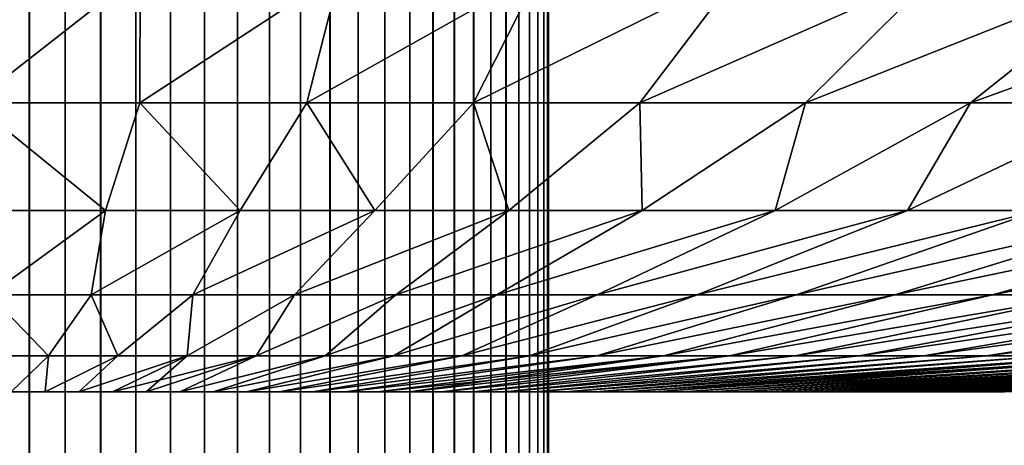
# Model space of a CAD drawing. Header units: millimetres. Extents: x -250 to 250, y -45 to 4150.
# Tile 532 of 656: x 0.04 to 5.17, y 3899.81 to 3902.02. Entities that reach past the tile are written whole.
import ezdxf

# ---------------------------------------------------------------- set-up
doc = ezdxf.new("R2010")
doc.units = ezdxf.units.MM
doc.header["$LTSCALE"] = 81.481481
for name, color, linetype in [('1', 7, 'CONTINUOUS'), ('19', 7, 'CONTINUOUS'), ('2', 7, 'CONTINUOUS'), ('20', 7, 'CONTINUOUS')]:
    doc.layers.add(name, color=color, linetype=linetype)

msp = doc.modelspace()

# ---------------------------------------------------------------- linework, layer by layer
at = {"layer": '1', "color": 7, "linetype": 'CONTINUOUS'}
for points in [[(-0.0936, 3910, -2.7984), (0.0936, 3910, -2.7984), (-0.0936, 0, -2.7984), (-0.0936, 3910, -2.7984)], [(-0.0936, 0, -2.7984), (0.0936, 3910, -2.7984), (0.0936, 0, -2.7984), (-0.0936, 0, -2.7984)], [(0.0936, 3910, -2.7984), (0.2803, 3910, -2.7859), (0.0936, 0, -2.7984), (0.0936, 3910, -2.7984)], [(0.0936, 0, -2.7984), (0.2803, 3910, -2.7859), (0.2803, 0, -2.7859), (0.0936, 0, -2.7984)], [(0.2803, 3910, -2.7859), (0.4657, 3910, -2.761), (0.2803, 0, -2.7859), (0.2803, 3910, -2.7859)], [(0.2803, 0, -2.7859), (0.4657, 3910, -2.761), (0.4657, 0, -2.761), (0.2803, 0, -2.7859)], [(0.4657, 3910, -2.761), (0.6491, 3910, -2.7237), (0.4657, 0, -2.761), (0.4657, 3910, -2.761)], [(0.4657, 0, -2.761), (0.6491, 3910, -2.7237), (0.6491, 0, -2.7237), (0.4657, 0, -2.761)], [(0.6491, 3910, -2.7237), (0.8296, 3910, -2.6743), (0.6491, 0, -2.7237), (0.6491, 3910, -2.7237)], [(0.6491, 0, -2.7237), (0.8296, 3910, -2.6743), (0.8296, 0, -2.6743), (0.6491, 0, -2.7237)], [(0.8296, 3910, -2.6743), (1.0063, 3910, -2.6129), (0.8296, 0, -2.6743), (0.8296, 3910, -2.6743)], [(0.8296, 0, -2.6743), (1.0063, 3910, -2.6129), (1.0063, 0, -2.6129), (0.8296, 0, -2.6743)], [(1.0063, 3910, -2.6129), (1.1786, 3910, -2.5399), (1.0063, 0, -2.6129), (1.0063, 3910, -2.6129)], [(1.0063, 0, -2.6129), (1.1786, 3910, -2.5399), (1.1786, 0, -2.5399), (1.0063, 0, -2.6129)], [(1.1786, 3910, -2.5399), (1.3456, 3910, -2.4555), (1.1786, 0, -2.5399), (1.1786, 3910, -2.5399)], [(1.1786, 0, -2.5399), (1.3456, 3910, -2.4555), (1.3456, 0, -2.4555), (1.1786, 0, -2.5399)], [(1.3456, 3910, -2.4555), (1.5066, 3910, -2.3601), (1.3456, 0, -2.4555), (1.3456, 3910, -2.4555)], [(1.3456, 0, -2.4555), (1.5066, 3910, -2.3601), (1.5066, 0, -2.3601), (1.3456, 0, -2.4555)], [(1.5066, 3910, -2.3601), (1.6609, 3910, -2.2542), (1.5066, 0, -2.3601), (1.5066, 3910, -2.3601)], [(1.5066, 0, -2.3601), (1.6609, 3910, -2.2542), (1.6609, 0, -2.2542), (1.5066, 0, -2.3601)], [(1.6609, 3910, -2.2542), (1.8078, 3910, -2.1382), (1.6609, 0, -2.2542), (1.6609, 3910, -2.2542)], [(1.6609, 0, -2.2542), (1.8078, 3910, -2.1382), (1.8078, 0, -2.1382), (1.6609, 0, -2.2542)], [(1.8078, 3910, -2.1382), (1.9465, 3910, -2.0127), (1.8078, 0, -2.1382), (1.8078, 3910, -2.1382)], [(1.8078, 0, -2.1382), (1.9465, 3910, -2.0127), (1.9465, 0, -2.0127), (1.8078, 0, -2.1382)], [(1.9465, 3910, -2.0127), (2.0766, 3910, -1.8782), (1.9465, 0, -2.0127), (1.9465, 3910, -2.0127)], [(1.9465, 0, -2.0127), (2.0766, 3910, -1.8782), (2.0766, 0, -1.8782), (1.9465, 0, -2.0127)], [(2.0766, 3910, -1.8782), (2.1974, 3910, -1.7353), (2.0766, 0, -1.8782), (2.0766, 3910, -1.8782)], [(2.0766, 0, -1.8782), (2.1974, 3910, -1.7353), (2.1974, 0, -1.7353), (2.0766, 0, -1.8782)], [(2.1974, 3910, -1.7353), (2.3084, 3910, -1.5847), (2.1974, 0, -1.7353), (2.1974, 3910, -1.7353)], [(2.1974, 0, -1.7353), (2.3084, 3910, -1.5847), (2.3084, 0, -1.5847), (2.1974, 0, -1.7353)], [(2.3084, 3910, -1.5847), (2.4091, 3910, -1.4269), (2.3084, 0, -1.5847), (2.3084, 3910, -1.5847)], [(2.3084, 0, -1.5847), (2.4091, 3910, -1.4269), (2.4091, 0, -1.4269), (2.3084, 0, -1.5847)], [(2.4091, 3910, -1.4269), (2.4991, 3910, -1.2628), (2.4091, 0, -1.4269), (2.4091, 3910, -1.4269)], [(2.4091, 0, -1.4269), (2.4991, 3910, -1.2628), (2.4991, 0, -1.2628), (2.4091, 0, -1.4269)], [(2.4991, 3910, -1.2628), (2.5778, 3910, -1.0931), (2.4991, 0, -1.2628), (2.4991, 3910, -1.2628)], [(2.4991, 0, -1.2628), (2.5778, 3910, -1.0931), (2.5778, 0, -1.0931), (2.4991, 0, -1.2628)], [(2.5778, 3910, -1.0931), (2.6451, 3910, -0.9185), (2.5778, 0, -1.0931), (2.5778, 3910, -1.0931)], [(2.5778, 0, -1.0931), (2.6451, 3910, -0.9185), (2.6451, 0, -0.9185), (2.5778, 0, -1.0931)], [(2.6451, 3910, -0.9185), (2.7005, 3910, -0.7397), (2.6451, 0, -0.9185), (2.6451, 3910, -0.9185)], [(2.6451, 0, -0.9185), (2.7005, 3910, -0.7397), (2.7005, 0, -0.7397), (2.6451, 0, -0.9185)], [(2.7005, 3910, -0.7397), (2.7439, 3910, -0.5577), (2.7005, 0, -0.7397), (2.7005, 3910, -0.7397)], [(2.7005, 0, -0.7397), (2.7439, 3910, -0.5577), (2.7439, 0, -0.5577), (2.7005, 0, -0.7397)], [(2.7439, 3910, -0.5577), (2.775, 3910, -0.3732), (2.7439, 0, -0.5577), (2.7439, 3910, -0.5577)], [(2.7439, 0, -0.5577), (2.775, 3910, -0.3732), (2.775, 0, -0.3732), (2.7439, 0, -0.5577)], [(2.775, 3910, -0.3732), (2.7937, 3910, -0.187), (2.775, 0, -0.3732), (2.775, 3910, -0.3732)], [(2.775, 0, -0.3732), (2.7937, 3910, -0.187), (2.7937, 0, -0.187), (2.775, 0, -0.3732)], [(2.8, 3910), (2.8, 0), (2.7937, 0, -0.187), (2.8, 3910)], [(2.7937, 3910, -0.187), (2.8, 3910), (2.7937, 0, -0.187), (2.7937, 3910, -0.187)]]:
    msp.add_3dface(points, dxfattribs=at)
at = {"layer": '19', "color": 7, "linetype": 'CONTINUOUS'}
for points in [[(-0.3723, 3902.2724, -33.6289), (0.6708, 3902.2724, -33.6243), (-0.2008, 3901.59, -28.15), (-0.3723, 3902.2724, -33.6289)], [(-0.2008, 3901.59, -28.15), (0.6708, 3902.2724, -33.6243), (0.6701, 3901.59, -28.1428), (-0.2008, 3901.59, -28.15)], [(0.6708, 3902.2724, -33.6243), (1.7132, 3902.2724, -33.5873), (0.6701, 3901.59, -28.1428), (0.6708, 3902.2724, -33.6243)], [(0.6701, 3901.59, -28.1428), (1.7132, 3902.2724, -33.5873), (1.5403, 3901.59, -28.1086), (0.6701, 3901.59, -28.1428)], [(1.7132, 3902.2724, -33.5873), (2.754, 3902.2724, -33.518), (1.5403, 3901.59, -28.1086), (1.7132, 3902.2724, -33.5873)], [(1.5403, 3901.59, -28.1086), (2.754, 3902.2724, -33.518), (2.4091, 3901.59, -28.0475), (1.5403, 3901.59, -28.1086)], [(2.754, 3902.2724, -33.518), (3.7921, 3902.2724, -33.4165), (2.4091, 3901.59, -28.0475), (2.754, 3902.2724, -33.518)], [(2.4091, 3901.59, -28.0475), (3.7921, 3902.2724, -33.4165), (3.2756, 3901.59, -27.9595), (2.4091, 3901.59, -28.0475)], [(3.7921, 3902.2724, -33.4165), (4.8266, 3902.2724, -33.2828), (3.2756, 3901.59, -27.9595), (3.7921, 3902.2724, -33.4165)], [(3.2756, 3901.59, -27.9595), (4.8266, 3902.2724, -33.2828), (4.139, 3901.59, -27.8448), (3.2756, 3901.59, -27.9595)], [(4.8266, 3902.2724, -33.2828), (5.8565, 3902.2724, -33.1171), (4.139, 3901.59, -27.8448), (4.8266, 3902.2724, -33.2828)], [(4.139, 3901.59, -27.8448), (5.8565, 3902.2724, -33.1171), (4.9984, 3901.59, -27.7035), (4.139, 3901.59, -27.8448)], [(5.8565, 3902.2724, -33.1171), (6.8807, 3902.2724, -32.9196), (4.9984, 3901.59, -27.7035), (5.8565, 3902.2724, -33.1171)], [(4.9984, 3901.59, -27.7035), (6.8807, 3902.2724, -32.9196), (5.853, 3901.59, -27.5356), (4.9984, 3901.59, -27.7035)], [(-0.2103, 3901.0288, -22.6559), (-0.2008, 3901.59, -28.15), (0.4916, 3901.0288, -22.6515), (-0.2103, 3901.0288, -22.6559)], [(-0.2008, 3901.59, -28.15), (0.6701, 3901.59, -28.1428), (0.4916, 3901.0288, -22.6515), (-0.2008, 3901.59, -28.15)], [(0.4916, 3901.0288, -22.6515), (0.6701, 3901.59, -28.1428), (1.1931, 3901.0288, -22.6254), (0.4916, 3901.0288, -22.6515)], [(0.6701, 3901.59, -28.1428), (1.5403, 3901.59, -28.1086), (1.1931, 3901.0288, -22.6254), (0.6701, 3901.59, -28.1428)], [(1.1931, 3901.0288, -22.6254), (1.5403, 3901.59, -28.1086), (1.8934, 3901.0288, -22.5776), (1.1931, 3901.0288, -22.6254)], [(1.5403, 3901.59, -28.1086), (2.4091, 3901.59, -28.0475), (1.8934, 3901.0288, -22.5776), (1.5403, 3901.59, -28.1086)], [(1.8934, 3901.0288, -22.5776), (2.4091, 3901.59, -28.0475), (2.5918, 3901.0288, -22.5081), (1.8934, 3901.0288, -22.5776)], [(2.4091, 3901.59, -28.0475), (3.2756, 3901.59, -27.9595), (2.5918, 3901.0288, -22.5081), (2.4091, 3901.59, -28.0475)], [(2.5918, 3901.0288, -22.5081), (3.2756, 3901.59, -27.9595), (3.2878, 3901.0288, -22.417), (2.5918, 3901.0288, -22.5081)], [(3.2756, 3901.59, -27.9595), (4.139, 3901.59, -27.8448), (3.2878, 3901.0288, -22.417), (3.2756, 3901.59, -27.9595)], [(3.2878, 3901.0288, -22.417), (4.139, 3901.59, -27.8448), (3.9807, 3901.0288, -22.3044), (3.2878, 3901.0288, -22.417)], [(4.139, 3901.59, -27.8448), (4.9984, 3901.59, -27.7035), (3.9807, 3901.0288, -22.3044), (4.139, 3901.59, -27.8448)], [(3.9807, 3901.0288, -22.3044), (4.9984, 3901.59, -27.7035), (4.6697, 3901.0288, -22.1704), (3.9807, 3901.0288, -22.3044)], [(4.9984, 3901.59, -27.7035), (5.853, 3901.59, -27.5356), (4.6697, 3901.0288, -22.1704), (4.9984, 3901.59, -27.7035)], [(4.6697, 3901.0288, -22.1704), (5.853, 3901.59, -27.5356), (5.3542, 3901.0288, -22.0151), (4.6697, 3901.0288, -22.1704)], [(-0.2103, 3901.0288, -22.6559), (0.4916, 3901.0288, -22.6515), (-0.1142, 3900.5891, -17.1515), (-0.2103, 3901.0288, -22.6559)], [(-0.1142, 3900.5891, -17.1515), (0.4916, 3901.0288, -22.6515), (0.4163, 3900.5891, -17.1468), (-0.1142, 3900.5891, -17.1515)], [(0.4916, 3901.0288, -22.6515), (1.1931, 3901.0288, -22.6254), (0.4163, 3900.5891, -17.1468), (0.4916, 3901.0288, -22.6515)], [(0.4163, 3900.5891, -17.1468), (1.1931, 3901.0288, -22.6254), (0.9464, 3900.5891, -17.1257), (0.4163, 3900.5891, -17.1468)], [(1.1931, 3901.0288, -22.6254), (1.8934, 3901.0288, -22.5776), (0.9464, 3900.5891, -17.1257), (1.1931, 3901.0288, -22.6254)], [(0.9464, 3900.5891, -17.1257), (1.8934, 3901.0288, -22.5776), (1.4756, 3900.5891, -17.0883), (0.9464, 3900.5891, -17.1257)], [(1.8934, 3901.0288, -22.5776), (2.5918, 3901.0288, -22.5081), (1.4756, 3900.5891, -17.0883), (1.8934, 3901.0288, -22.5776)], [(1.4756, 3900.5891, -17.0883), (2.5918, 3901.0288, -22.5081), (2.0033, 3900.5891, -17.0344), (1.4756, 3900.5891, -17.0883)], [(2.5918, 3901.0288, -22.5081), (3.2878, 3901.0288, -22.417), (2.0033, 3900.5891, -17.0344), (2.5918, 3901.0288, -22.5081)], [(2.0033, 3900.5891, -17.0344), (3.2878, 3901.0288, -22.417), (2.5292, 3900.5891, -16.9643), (2.0033, 3900.5891, -17.0344)], [(3.2878, 3901.0288, -22.417), (3.9807, 3901.0288, -22.3044), (2.5292, 3900.5891, -16.9643), (3.2878, 3901.0288, -22.417)], [(2.5292, 3900.5891, -16.9643), (3.9807, 3901.0288, -22.3044), (3.0526, 3900.5891, -16.878), (2.5292, 3900.5891, -16.9643)], [(3.9807, 3901.0288, -22.3044), (4.6697, 3901.0288, -22.1704), (3.0526, 3900.5891, -16.878), (3.9807, 3901.0288, -22.3044)], [(3.0526, 3900.5891, -16.878), (4.6697, 3901.0288, -22.1704), (3.5731, 3900.5891, -16.7755), (3.0526, 3900.5891, -16.878)], [(4.6697, 3901.0288, -22.1704), (5.3542, 3901.0288, -22.0151), (3.5731, 3900.5891, -16.7755), (4.6697, 3901.0288, -22.1704)], [(3.5731, 3900.5891, -16.7755), (5.3542, 3901.0288, -22.0151), (4.0902, 3900.5891, -16.657), (3.5731, 3900.5891, -16.7755)], [(5.3542, 3901.0288, -22.0151), (6.0336, 3901.0288, -21.8387), (4.0902, 3900.5891, -16.657), (5.3542, 3901.0288, -22.0151)], [(4.0902, 3900.5891, -16.657), (6.0336, 3901.0288, -21.8387), (4.6033, 3900.5891, -16.5226), (4.0902, 3900.5891, -16.657)], [(6.0336, 3901.0288, -21.8387), (6.7072, 3901.0288, -21.6413), (4.6033, 3900.5891, -16.5226), (6.0336, 3901.0288, -21.8387)], [(4.6033, 3900.5891, -16.5226), (6.7072, 3901.0288, -21.6413), (5.1121, 3900.5891, -16.3723), (4.6033, 3900.5891, -16.5226)], [(6.7072, 3901.0288, -21.6413), (7.3744, 3901.0288, -21.4231), (5.1121, 3900.5891, -16.3723), (6.7072, 3901.0288, -21.6413)], [(5.1121, 3900.5891, -16.3723), (7.3744, 3901.0288, -21.4231), (5.616, 3900.5891, -16.2064), (5.1121, 3900.5891, -16.3723)], [(-0.1686, 3900.2711, -11.6373), (-0.1142, 3900.5891, -17.1515), (0.1931, 3900.2711, -11.6369), (-0.1686, 3900.2711, -11.6373)], [(-0.1142, 3900.5891, -17.1515), (0.4163, 3900.5891, -17.1468), (0.1931, 3900.2711, -11.6369), (-0.1142, 3900.5891, -17.1515)], [(0.1931, 3900.2711, -11.6369), (0.4163, 3900.5891, -17.1468), (0.5547, 3900.2711, -11.6253), (0.1931, 3900.2711, -11.6369)], [(0.4163, 3900.5891, -17.1468), (0.9464, 3900.5891, -17.1257), (0.5547, 3900.2711, -11.6253), (0.4163, 3900.5891, -17.1468)], [(0.5547, 3900.2711, -11.6253), (0.9464, 3900.5891, -17.1257), (0.9157, 3900.2711, -11.6024), (0.5547, 3900.2711, -11.6253)], [(0.9464, 3900.5891, -17.1257), (1.4756, 3900.5891, -17.0883), (0.9157, 3900.2711, -11.6024), (0.9464, 3900.5891, -17.1257)], [(0.9157, 3900.2711, -11.6024), (1.4756, 3900.5891, -17.0883), (1.2759, 3900.2711, -11.5683), (0.9157, 3900.2711, -11.6024)], [(1.4756, 3900.5891, -17.0883), (2.0033, 3900.5891, -17.0344), (1.2759, 3900.2711, -11.5683), (1.4756, 3900.5891, -17.0883)], [(1.2759, 3900.2711, -11.5683), (2.0033, 3900.5891, -17.0344), (1.6348, 3900.2711, -11.5231), (1.2759, 3900.2711, -11.5683)], [(2.0033, 3900.5891, -17.0344), (2.5292, 3900.5891, -16.9643), (1.6348, 3900.2711, -11.5231), (2.0033, 3900.5891, -17.0344)], [(1.6348, 3900.2711, -11.5231), (2.5292, 3900.5891, -16.9643), (1.9921, 3900.2711, -11.4667), (1.6348, 3900.2711, -11.5231)], [(2.5292, 3900.5891, -16.9643), (3.0526, 3900.5891, -16.878), (1.9921, 3900.2711, -11.4667), (2.5292, 3900.5891, -16.9643)], [(1.9921, 3900.2711, -11.4667), (3.0526, 3900.5891, -16.878), (2.3475, 3900.2711, -11.3993), (1.9921, 3900.2711, -11.4667)], [(3.0526, 3900.5891, -16.878), (3.5731, 3900.5891, -16.7755), (2.3475, 3900.2711, -11.3993), (3.0526, 3900.5891, -16.878)], [(2.3475, 3900.2711, -11.3993), (3.5731, 3900.5891, -16.7755), (2.7007, 3900.2711, -11.3208), (2.3475, 3900.2711, -11.3993)], [(3.5731, 3900.5891, -16.7755), (4.0902, 3900.5891, -16.657), (2.7007, 3900.2711, -11.3208), (3.5731, 3900.5891, -16.7755)], [(2.7007, 3900.2711, -11.3208), (4.0902, 3900.5891, -16.657), (3.0512, 3900.2711, -11.2314), (2.7007, 3900.2711, -11.3208)], [(4.0902, 3900.5891, -16.657), (4.6033, 3900.5891, -16.5226), (3.0512, 3900.2711, -11.2314), (4.0902, 3900.5891, -16.657)], [(3.0512, 3900.2711, -11.2314), (4.6033, 3900.5891, -16.5226), (3.3988, 3900.2711, -11.1311), (3.0512, 3900.2711, -11.2314)], [(4.6033, 3900.5891, -16.5226), (5.1121, 3900.5891, -16.3723), (3.3988, 3900.2711, -11.1311), (4.6033, 3900.5891, -16.5226)], [(3.3988, 3900.2711, -11.1311), (5.1121, 3900.5891, -16.3723), (3.7431, 3900.2711, -11.0201), (3.3988, 3900.2711, -11.1311)], [(5.1121, 3900.5891, -16.3723), (5.616, 3900.5891, -16.2064), (3.7431, 3900.2711, -11.0201), (5.1121, 3900.5891, -16.3723)], [(3.7431, 3900.2711, -11.0201), (5.616, 3900.5891, -16.2064), (4.0838, 3900.2711, -10.8985), (3.7431, 3900.2711, -11.0201)], [(5.616, 3900.5891, -16.2064), (6.1145, 3900.5891, -16.0249), (4.0838, 3900.2711, -10.8985), (5.616, 3900.5891, -16.2064)], [(4.0838, 3900.2711, -10.8985), (6.1145, 3900.5891, -16.0249), (4.4205, 3900.2711, -10.7663), (4.0838, 3900.2711, -10.8985)], [(6.1145, 3900.5891, -16.0249), (6.6071, 3900.5891, -15.8282), (4.4205, 3900.2711, -10.7663), (6.1145, 3900.5891, -16.0249)], [(4.4205, 3900.2711, -10.7663), (6.6071, 3900.5891, -15.8282), (4.753, 3900.2711, -10.6237), (4.4205, 3900.2711, -10.7663)], [(6.6071, 3900.5891, -15.8282), (7.0935, 3900.5891, -15.6163), (4.753, 3900.2711, -10.6237), (6.6071, 3900.5891, -15.8282)], [(4.753, 3900.2711, -10.6237), (7.0935, 3900.5891, -15.6163), (5.0809, 3900.2711, -10.4709), (4.753, 3900.2711, -10.6237)], [(7.0935, 3900.5891, -15.6163), (7.573, 3900.5891, -15.3894), (5.0809, 3900.2711, -10.4709), (7.0935, 3900.5891, -15.6163)], [(5.0809, 3900.2711, -10.4709), (7.573, 3900.5891, -15.3894), (5.4039, 3900.2711, -10.3079), (5.0809, 3900.2711, -10.4709)], [(-0.1686, 3900.2711, -11.6373), (0.1931, 3900.2711, -11.6369), (0, 3900.0845, -6.5), (-0.1686, 3900.2711, -11.6373)], [(0, 3900.0845, -6.5), (0.1931, 3900.2711, -11.6369), (0.176, 3900.0845, -6.4976), (0, 3900.0845, -6.5)], [(0.1931, 3900.2711, -11.6369), (0.5547, 3900.2711, -11.6253), (0.176, 3900.0845, -6.4976), (0.1931, 3900.2711, -11.6369)], [(0.176, 3900.0845, -6.4976), (0.5547, 3900.2711, -11.6253), (0.3519, 3900.0845, -6.4905), (0.176, 3900.0845, -6.4976)], [(0.5547, 3900.2711, -11.6253), (0.9157, 3900.2711, -11.6024), (0.3519, 3900.0845, -6.4905), (0.5547, 3900.2711, -11.6253)], [(0.3519, 3900.0845, -6.4905), (0.9157, 3900.2711, -11.6024), (0.5275, 3900.0845, -6.4786), (0.3519, 3900.0845, -6.4905)], [(0.9157, 3900.2711, -11.6024), (1.2759, 3900.2711, -11.5683), (0.5275, 3900.0845, -6.4786), (0.9157, 3900.2711, -11.6024)], [(0.5275, 3900.0845, -6.4786), (1.2759, 3900.2711, -11.5683), (0.7028, 3900.0845, -6.4619), (0.5275, 3900.0845, -6.4786)], [(0.7028, 3900.0845, -6.4619), (1.2759, 3900.2711, -11.5683), (0.8775, 3900.0845, -6.4405), (0.7028, 3900.0845, -6.4619)], [(1.2759, 3900.2711, -11.5683), (1.6348, 3900.2711, -11.5231), (0.8775, 3900.0845, -6.4405), (1.2759, 3900.2711, -11.5683)], [(0.8775, 3900.0845, -6.4405), (1.6348, 3900.2711, -11.5231), (1.0516, 3900.0845, -6.4144), (0.8775, 3900.0845, -6.4405)], [(1.6348, 3900.2711, -11.5231), (1.9921, 3900.2711, -11.4667), (1.0516, 3900.0845, -6.4144), (1.6348, 3900.2711, -11.5231)], [(1.0516, 3900.0845, -6.4144), (1.9921, 3900.2711, -11.4667), (1.2249, 3900.0845, -6.3835), (1.0516, 3900.0845, -6.4144)], [(1.9921, 3900.2711, -11.4667), (2.3475, 3900.2711, -11.3993), (1.2249, 3900.0845, -6.3835), (1.9921, 3900.2711, -11.4667)], [(1.2249, 3900.0845, -6.3835), (2.3475, 3900.2711, -11.3993), (1.3973, 3900.0845, -6.348), (1.2249, 3900.0845, -6.3835)], [(2.3475, 3900.2711, -11.3993), (2.7007, 3900.2711, -11.3208), (1.3973, 3900.0845, -6.348), (2.3475, 3900.2711, -11.3993)], [(1.3973, 3900.0845, -6.348), (2.7007, 3900.2711, -11.3208), (1.5687, 3900.0845, -6.3079), (1.3973, 3900.0845, -6.348)], [(2.7007, 3900.2711, -11.3208), (3.0512, 3900.2711, -11.2314), (1.5687, 3900.0845, -6.3079), (2.7007, 3900.2711, -11.3208)], [(1.5687, 3900.0845, -6.3079), (3.0512, 3900.2711, -11.2314), (1.7389, 3900.0845, -6.2631), (1.5687, 3900.0845, -6.3079)], [(3.0512, 3900.2711, -11.2314), (3.3988, 3900.2711, -11.1311), (1.7389, 3900.0845, -6.2631), (3.0512, 3900.2711, -11.2314)], [(1.7389, 3900.0845, -6.2631), (3.3988, 3900.2711, -11.1311), (1.9079, 3900.0845, -6.2137), (1.7389, 3900.0845, -6.2631)], [(3.3988, 3900.2711, -11.1311), (3.7431, 3900.2711, -11.0201), (1.9079, 3900.0845, -6.2137), (3.3988, 3900.2711, -11.1311)], [(1.9079, 3900.0845, -6.2137), (3.7431, 3900.2711, -11.0201), (2.0755, 3900.0845, -6.1597), (1.9079, 3900.0845, -6.2137)], [(2.0755, 3900.0845, -6.1597), (3.7431, 3900.2711, -11.0201), (2.2415, 3900.0845, -6.1013), (2.0755, 3900.0845, -6.1597)], [(3.7431, 3900.2711, -11.0201), (4.0838, 3900.2711, -10.8985), (2.2415, 3900.0845, -6.1013), (3.7431, 3900.2711, -11.0201)], [(2.2415, 3900.0845, -6.1013), (4.0838, 3900.2711, -10.8985), (2.4059, 3900.0845, -6.0383), (2.2415, 3900.0845, -6.1013)], [(4.0838, 3900.2711, -10.8985), (4.4205, 3900.2711, -10.7663), (2.4059, 3900.0845, -6.0383), (4.0838, 3900.2711, -10.8985)], [(2.4059, 3900.0845, -6.0383), (4.4205, 3900.2711, -10.7663), (2.5685, 3900.0845, -5.971), (2.4059, 3900.0845, -6.0383)], [(4.4205, 3900.2711, -10.7663), (4.753, 3900.2711, -10.6237), (2.5685, 3900.0845, -5.971), (4.4205, 3900.2711, -10.7663)], [(2.5685, 3900.0845, -5.971), (4.753, 3900.2711, -10.6237), (2.7293, 3900.0845, -5.8992), (2.5685, 3900.0845, -5.971)], [(4.753, 3900.2711, -10.6237), (5.0809, 3900.2711, -10.4709), (2.7293, 3900.0845, -5.8992), (4.753, 3900.2711, -10.6237)], [(2.7293, 3900.0845, -5.8992), (5.0809, 3900.2711, -10.4709), (2.888, 3900.0845, -5.8232), (2.7293, 3900.0845, -5.8992)], [(5.0809, 3900.2711, -10.4709), (5.4039, 3900.2711, -10.3079), (2.888, 3900.0845, -5.8232), (5.0809, 3900.2711, -10.4709)], [(2.888, 3900.0845, -5.8232), (5.4039, 3900.2711, -10.3079), (3.0447, 3900.0845, -5.7428), (2.888, 3900.0845, -5.8232)], [(5.4039, 3900.2711, -10.3079), (5.7216, 3900.2711, -10.135), (3.0447, 3900.0845, -5.7428), (5.4039, 3900.2711, -10.3079)], [(3.0447, 3900.0845, -5.7428), (5.7216, 3900.2711, -10.135), (3.1991, 3900.0845, -5.6583), (3.0447, 3900.0845, -5.7428)], [(5.7216, 3900.2711, -10.135), (6.0338, 3900.2711, -9.9522), (3.1991, 3900.0845, -5.6583), (5.7216, 3900.2711, -10.135)], [(3.1991, 3900.0845, -5.6583), (6.0338, 3900.2711, -9.9522), (3.3511, 3900.0845, -5.5696), (3.1991, 3900.0845, -5.6583)], [(3.3511, 3900.0845, -5.5696), (6.0338, 3900.2711, -9.9522), (3.5007, 3900.0845, -5.4768), (3.3511, 3900.0845, -5.5696)], [(6.0338, 3900.2711, -9.9522), (6.3402, 3900.2711, -9.7599), (3.5007, 3900.0845, -5.4768), (6.0338, 3900.2711, -9.9522)], [(3.5007, 3900.0845, -5.4768), (6.3402, 3900.2711, -9.7599), (3.6477, 3900.0845, -5.38), (3.5007, 3900.0845, -5.4768)], [(6.3402, 3900.2711, -9.7599), (6.6405, 3900.2711, -9.5581), (3.6477, 3900.0845, -5.38), (6.3402, 3900.2711, -9.7599)], [(3.6477, 3900.0845, -5.38), (6.6405, 3900.2711, -9.5581), (3.7921, 3900.0845, -5.2792), (3.6477, 3900.0845, -5.38)], [(6.6405, 3900.2711, -9.5581), (6.9343, 3900.2711, -9.3471), (3.7921, 3900.0845, -5.2792), (6.6405, 3900.2711, -9.5581)], [(3.7921, 3900.0845, -5.2792), (6.9343, 3900.2711, -9.3471), (3.9336, 3900.0845, -5.1746), (3.7921, 3900.0845, -5.2792)], [(6.9343, 3900.2711, -9.3471), (7.2215, 3900.2711, -9.1271), (3.9336, 3900.0845, -5.1746), (6.9343, 3900.2711, -9.3471)], [(3.9336, 3900.0845, -5.1746), (7.2215, 3900.2711, -9.1271), (4.0723, 3900.0845, -5.0662), (3.9336, 3900.0845, -5.1746)], [(7.2215, 3900.2711, -9.1271), (7.5017, 3900.2711, -8.8983), (4.0723, 3900.0845, -5.0662), (7.2215, 3900.2711, -9.1271)], [(4.0723, 3900.0845, -5.0662), (7.5017, 3900.2711, -8.8983), (4.208, 3900.0845, -4.9541), (4.0723, 3900.0845, -5.0662)], [(7.5017, 3900.2711, -8.8983), (7.7746, 3900.2711, -8.6608), (4.208, 3900.0845, -4.9541), (7.5017, 3900.2711, -8.8983)], [(4.208, 3900.0845, -4.9541), (7.7746, 3900.2711, -8.6608), (4.3406, 3900.0845, -4.8383), (4.208, 3900.0845, -4.9541)], [(4.3406, 3900.0845, -4.8383), (7.7746, 3900.2711, -8.6608), (4.47, 3900.0845, -4.719), (4.3406, 3900.0845, -4.8383)], [(7.7746, 3900.2711, -8.6608), (8.04, 3900.2711, -8.415), (4.47, 3900.0845, -4.719), (7.7746, 3900.2711, -8.6608)], [(4.47, 3900.0845, -4.719), (8.04, 3900.2711, -8.415), (4.5962, 3900.0845, -4.5962), (4.47, 3900.0845, -4.719)], [(8.04, 3900.2711, -8.415), (8.2976, 3900.2711, -8.1611), (4.5962, 3900.0845, -4.5962), (8.04, 3900.2711, -8.415)], [(4.5962, 3900.0845, -4.5962), (8.2976, 3900.2711, -8.1611), (4.719, 3900.0845, -4.47), (4.5962, 3900.0845, -4.5962)], [(8.2976, 3900.2711, -8.1611), (8.5473, 3900.2711, -7.8993), (4.719, 3900.0845, -4.47), (8.2976, 3900.2711, -8.1611)], [(4.719, 3900.0845, -4.47), (8.5473, 3900.2711, -7.8993), (4.8383, 3900.0845, -4.3406), (4.719, 3900.0845, -4.47)], [(8.5473, 3900.2711, -7.8993), (8.7887, 3900.2711, -7.6298), (4.8383, 3900.0845, -4.3406), (8.5473, 3900.2711, -7.8993)], [(4.8383, 3900.0845, -4.3406), (8.7887, 3900.2711, -7.6298), (4.9541, 3900.0845, -4.208), (4.8383, 3900.0845, -4.3406)], [(8.7887, 3900.2711, -7.6298), (9.0215, 3900.2711, -7.353), (4.9541, 3900.0845, -4.208), (8.7887, 3900.2711, -7.6298)], [(4.9541, 3900.0845, -4.208), (9.0215, 3900.2711, -7.353), (5.0662, 3900.0845, -4.0723), (4.9541, 3900.0845, -4.208)], [(9.0215, 3900.2711, -7.353), (9.2457, 3900.2711, -7.069), (5.0662, 3900.0845, -4.0723), (9.0215, 3900.2711, -7.353)], [(5.0662, 3900.0845, -4.0723), (9.2457, 3900.2711, -7.069), (5.1746, 3900.0845, -3.9336), (5.0662, 3900.0845, -4.0723)]]:
    msp.add_3dface(points, dxfattribs=at)
at = {"layer": '2', "color": 7, "linetype": 'CONTINUOUS'}
for points in [[(0.0936, 3910, 2.7984), (-0.0936, 3910, 2.7984), (0.0936, 0, 2.7984), (0.0936, 3910, 2.7984)], [(0.0936, 0, 2.7984), (-0.0936, 3910, 2.7984), (-0.0936, 0, 2.7984), (0.0936, 0, 2.7984)], [(0.2803, 3910, 2.7859), (0.0936, 3910, 2.7984), (0.2803, 0, 2.7859), (0.2803, 3910, 2.7859)], [(0.2803, 0, 2.7859), (0.0936, 3910, 2.7984), (0.0936, 0, 2.7984), (0.2803, 0, 2.7859)], [(0.4657, 3910, 2.761), (0.2803, 3910, 2.7859), (0.4657, 0, 2.761), (0.4657, 3910, 2.761)], [(0.4657, 0, 2.761), (0.2803, 3910, 2.7859), (0.2803, 0, 2.7859), (0.4657, 0, 2.761)], [(0.6491, 3910, 2.7237), (0.4657, 3910, 2.761), (0.6491, 0, 2.7237), (0.6491, 3910, 2.7237)], [(0.6491, 0, 2.7237), (0.4657, 3910, 2.761), (0.4657, 0, 2.761), (0.6491, 0, 2.7237)], [(0.8296, 3910, 2.6743), (0.6491, 3910, 2.7237), (0.8296, 0, 2.6743), (0.8296, 3910, 2.6743)], [(0.8296, 0, 2.6743), (0.6491, 3910, 2.7237), (0.6491, 0, 2.7237), (0.8296, 0, 2.6743)], [(1.0063, 3910, 2.6129), (0.8296, 3910, 2.6743), (1.0063, 0, 2.6129), (1.0063, 3910, 2.6129)], [(1.0063, 0, 2.6129), (0.8296, 3910, 2.6743), (0.8296, 0, 2.6743), (1.0063, 0, 2.6129)], [(1.1786, 3910, 2.5399), (1.0063, 3910, 2.6129), (1.1786, 0, 2.5399), (1.1786, 3910, 2.5399)], [(1.1786, 0, 2.5399), (1.0063, 3910, 2.6129), (1.0063, 0, 2.6129), (1.1786, 0, 2.5399)], [(1.3456, 3910, 2.4555), (1.1786, 3910, 2.5399), (1.3456, 0, 2.4555), (1.3456, 3910, 2.4555)], [(1.3456, 0, 2.4555), (1.1786, 3910, 2.5399), (1.1786, 0, 2.5399), (1.3456, 0, 2.4555)], [(1.5066, 3910, 2.3601), (1.3456, 3910, 2.4555), (1.5066, 0, 2.3601), (1.5066, 3910, 2.3601)], [(1.5066, 0, 2.3601), (1.3456, 3910, 2.4555), (1.3456, 0, 2.4555), (1.5066, 0, 2.3601)], [(1.6609, 3910, 2.2542), (1.5066, 3910, 2.3601), (1.6609, 0, 2.2542), (1.6609, 3910, 2.2542)], [(1.6609, 0, 2.2542), (1.5066, 3910, 2.3601), (1.5066, 0, 2.3601), (1.6609, 0, 2.2542)], [(1.8078, 3910, 2.1382), (1.6609, 3910, 2.2542), (1.8078, 0, 2.1382), (1.8078, 3910, 2.1382)], [(1.8078, 0, 2.1382), (1.6609, 3910, 2.2542), (1.6609, 0, 2.2542), (1.8078, 0, 2.1382)], [(1.9465, 3910, 2.0127), (1.8078, 3910, 2.1382), (1.9465, 0, 2.0127), (1.9465, 3910, 2.0127)], [(1.9465, 0, 2.0127), (1.8078, 3910, 2.1382), (1.8078, 0, 2.1382), (1.9465, 0, 2.0127)], [(2.0766, 3910, 1.8782), (1.9465, 3910, 2.0127), (2.0766, 0, 1.8782), (2.0766, 3910, 1.8782)], [(2.0766, 0, 1.8782), (1.9465, 3910, 2.0127), (1.9465, 0, 2.0127), (2.0766, 0, 1.8782)], [(2.1974, 3910, 1.7353), (2.0766, 3910, 1.8782), (2.1974, 0, 1.7353), (2.1974, 3910, 1.7353)], [(2.1974, 0, 1.7353), (2.0766, 3910, 1.8782), (2.0766, 0, 1.8782), (2.1974, 0, 1.7353)], [(2.3084, 3910, 1.5847), (2.1974, 3910, 1.7353), (2.3084, 0, 1.5847), (2.3084, 3910, 1.5847)], [(2.3084, 0, 1.5847), (2.1974, 3910, 1.7353), (2.1974, 0, 1.7353), (2.3084, 0, 1.5847)], [(2.4091, 3910, 1.4269), (2.3084, 3910, 1.5847), (2.4091, 0, 1.4269), (2.4091, 3910, 1.4269)], [(2.4091, 0, 1.4269), (2.3084, 3910, 1.5847), (2.3084, 0, 1.5847), (2.4091, 0, 1.4269)], [(2.4991, 3910, 1.2628), (2.4091, 3910, 1.4269), (2.4991, 0, 1.2628), (2.4991, 3910, 1.2628)], [(2.4991, 0, 1.2628), (2.4091, 3910, 1.4269), (2.4091, 0, 1.4269), (2.4991, 0, 1.2628)], [(2.5778, 3910, 1.0931), (2.4991, 3910, 1.2628), (2.5778, 0, 1.0931), (2.5778, 3910, 1.0931)], [(2.5778, 0, 1.0931), (2.4991, 3910, 1.2628), (2.4991, 0, 1.2628), (2.5778, 0, 1.0931)], [(2.6451, 3910, 0.9185), (2.5778, 3910, 1.0931), (2.6451, 0, 0.9185), (2.6451, 3910, 0.9185)], [(2.6451, 0, 0.9185), (2.5778, 3910, 1.0931), (2.5778, 0, 1.0931), (2.6451, 0, 0.9185)], [(2.7005, 3910, 0.7397), (2.6451, 3910, 0.9185), (2.7005, 0, 0.7397), (2.7005, 3910, 0.7397)], [(2.7005, 0, 0.7397), (2.6451, 3910, 0.9185), (2.6451, 0, 0.9185), (2.7005, 0, 0.7397)], [(2.7439, 3910, 0.5577), (2.7005, 3910, 0.7397), (2.7439, 0, 0.5577), (2.7439, 3910, 0.5577)], [(2.7439, 0, 0.5577), (2.7005, 3910, 0.7397), (2.7005, 0, 0.7397), (2.7439, 0, 0.5577)], [(2.775, 3910, 0.3732), (2.7439, 3910, 0.5577), (2.775, 0, 0.3732), (2.775, 3910, 0.3732)], [(2.775, 0, 0.3732), (2.7439, 3910, 0.5577), (2.7439, 0, 0.5577), (2.775, 0, 0.3732)], [(2.7937, 3910, 0.187), (2.775, 3910, 0.3732), (2.7937, 0, 0.187), (2.7937, 3910, 0.187)], [(2.7937, 0, 0.187), (2.775, 3910, 0.3732), (2.775, 0, 0.3732), (2.7937, 0, 0.187)], [(2.8, 0), (2.8, 3910), (2.7937, 3910, 0.187), (2.8, 0)], [(2.8, 0), (2.7937, 3910, 0.187), (2.7937, 0, 0.187), (2.8, 0)]]:
    msp.add_3dface(points, dxfattribs=at)
at = {"layer": '20', "color": 7, "linetype": 'CONTINUOUS'}
for points in [[(-0.3723, 3902.2724, 33.6289), (-0.2008, 3901.59, 28.15), (0.6708, 3902.2724, 33.6243), (-0.3723, 3902.2724, 33.6289)], [(-0.2008, 3901.59, 28.15), (0.6701, 3901.59, 28.1428), (0.6708, 3902.2724, 33.6243), (-0.2008, 3901.59, 28.15)], [(0.6701, 3901.59, 28.1428), (1.5403, 3901.59, 28.1086), (1.7132, 3902.2724, 33.5873), (0.6701, 3901.59, 28.1428)], [(0.6708, 3902.2724, 33.6243), (0.6701, 3901.59, 28.1428), (1.7132, 3902.2724, 33.5873), (0.6708, 3902.2724, 33.6243)], [(1.5403, 3901.59, 28.1086), (2.4091, 3901.59, 28.0475), (2.754, 3902.2724, 33.518), (1.5403, 3901.59, 28.1086)], [(1.7132, 3902.2724, 33.5873), (1.5403, 3901.59, 28.1086), (2.754, 3902.2724, 33.518), (1.7132, 3902.2724, 33.5873)], [(2.4091, 3901.59, 28.0475), (3.2756, 3901.59, 27.9595), (3.7921, 3902.2724, 33.4165), (2.4091, 3901.59, 28.0475)], [(2.754, 3902.2724, 33.518), (2.4091, 3901.59, 28.0475), (3.7921, 3902.2724, 33.4165), (2.754, 3902.2724, 33.518)], [(3.2756, 3901.59, 27.9595), (4.139, 3901.59, 27.8448), (4.8266, 3902.2724, 33.2828), (3.2756, 3901.59, 27.9595)], [(3.7921, 3902.2724, 33.4165), (3.2756, 3901.59, 27.9595), (4.8266, 3902.2724, 33.2828), (3.7921, 3902.2724, 33.4165)], [(4.139, 3901.59, 27.8448), (4.9984, 3901.59, 27.7035), (5.8565, 3902.2724, 33.1171), (4.139, 3901.59, 27.8448)], [(4.8266, 3902.2724, 33.2828), (4.139, 3901.59, 27.8448), (5.8565, 3902.2724, 33.1171), (4.8266, 3902.2724, 33.2828)], [(4.9984, 3901.59, 27.7035), (5.853, 3901.59, 27.5356), (6.8807, 3902.2724, 32.9196), (4.9984, 3901.59, 27.7035)], [(5.8565, 3902.2724, 33.1171), (4.9984, 3901.59, 27.7035), (6.8807, 3902.2724, 32.9196), (5.8565, 3902.2724, 33.1171)], [(-0.2103, 3901.0288, 22.6559), (0.4916, 3901.0288, 22.6515), (-0.2008, 3901.59, 28.15), (-0.2103, 3901.0288, 22.6559)], [(-0.2008, 3901.59, 28.15), (0.4916, 3901.0288, 22.6515), (0.6701, 3901.59, 28.1428), (-0.2008, 3901.59, 28.15)], [(0.4916, 3901.0288, 22.6515), (1.1931, 3901.0288, 22.6254), (0.6701, 3901.59, 28.1428), (0.4916, 3901.0288, 22.6515)], [(0.6701, 3901.59, 28.1428), (1.1931, 3901.0288, 22.6254), (1.5403, 3901.59, 28.1086), (0.6701, 3901.59, 28.1428)], [(1.1931, 3901.0288, 22.6254), (1.8934, 3901.0288, 22.5776), (1.5403, 3901.59, 28.1086), (1.1931, 3901.0288, 22.6254)], [(1.5403, 3901.59, 28.1086), (1.8934, 3901.0288, 22.5776), (2.4091, 3901.59, 28.0475), (1.5403, 3901.59, 28.1086)], [(1.8934, 3901.0288, 22.5776), (2.5918, 3901.0288, 22.5081), (2.4091, 3901.59, 28.0475), (1.8934, 3901.0288, 22.5776)], [(2.4091, 3901.59, 28.0475), (2.5918, 3901.0288, 22.5081), (3.2756, 3901.59, 27.9595), (2.4091, 3901.59, 28.0475)], [(2.5918, 3901.0288, 22.5081), (3.2878, 3901.0288, 22.417), (3.2756, 3901.59, 27.9595), (2.5918, 3901.0288, 22.5081)], [(3.2756, 3901.59, 27.9595), (3.2878, 3901.0288, 22.417), (4.139, 3901.59, 27.8448), (3.2756, 3901.59, 27.9595)], [(3.2878, 3901.0288, 22.417), (3.9807, 3901.0288, 22.3044), (4.139, 3901.59, 27.8448), (3.2878, 3901.0288, 22.417)], [(3.9807, 3901.0288, 22.3044), (4.6697, 3901.0288, 22.1704), (4.9984, 3901.59, 27.7035), (3.9807, 3901.0288, 22.3044)], [(4.139, 3901.59, 27.8448), (3.9807, 3901.0288, 22.3044), (4.9984, 3901.59, 27.7035), (4.139, 3901.59, 27.8448)], [(4.6697, 3901.0288, 22.1704), (5.3542, 3901.0288, 22.0151), (5.853, 3901.59, 27.5356), (4.6697, 3901.0288, 22.1704)], [(4.9984, 3901.59, 27.7035), (4.6697, 3901.0288, 22.1704), (5.853, 3901.59, 27.5356), (4.9984, 3901.59, 27.7035)], [(-0.2103, 3901.0288, 22.6559), (-0.1142, 3900.5891, 17.1515), (0.4916, 3901.0288, 22.6515), (-0.2103, 3901.0288, 22.6559)], [(-0.1142, 3900.5891, 17.1515), (0.4163, 3900.5891, 17.1468), (0.4916, 3901.0288, 22.6515), (-0.1142, 3900.5891, 17.1515)], [(0.4163, 3900.5891, 17.1468), (0.9464, 3900.5891, 17.1257), (1.1931, 3901.0288, 22.6254), (0.4163, 3900.5891, 17.1468)], [(0.4916, 3901.0288, 22.6515), (0.4163, 3900.5891, 17.1468), (1.1931, 3901.0288, 22.6254), (0.4916, 3901.0288, 22.6515)], [(0.9464, 3900.5891, 17.1257), (1.4756, 3900.5891, 17.0883), (1.8934, 3901.0288, 22.5776), (0.9464, 3900.5891, 17.1257)], [(1.1931, 3901.0288, 22.6254), (0.9464, 3900.5891, 17.1257), (1.8934, 3901.0288, 22.5776), (1.1931, 3901.0288, 22.6254)], [(1.4756, 3900.5891, 17.0883), (2.0033, 3900.5891, 17.0344), (2.5918, 3901.0288, 22.5081), (1.4756, 3900.5891, 17.0883)], [(1.8934, 3901.0288, 22.5776), (1.4756, 3900.5891, 17.0883), (2.5918, 3901.0288, 22.5081), (1.8934, 3901.0288, 22.5776)], [(2.0033, 3900.5891, 17.0344), (2.5292, 3900.5891, 16.9643), (3.2878, 3901.0288, 22.417), (2.0033, 3900.5891, 17.0344)], [(2.5918, 3901.0288, 22.5081), (2.0033, 3900.5891, 17.0344), (3.2878, 3901.0288, 22.417), (2.5918, 3901.0288, 22.5081)], [(2.5292, 3900.5891, 16.9643), (3.0526, 3900.5891, 16.878), (3.9807, 3901.0288, 22.3044), (2.5292, 3900.5891, 16.9643)], [(3.2878, 3901.0288, 22.417), (2.5292, 3900.5891, 16.9643), (3.9807, 3901.0288, 22.3044), (3.2878, 3901.0288, 22.417)], [(3.0526, 3900.5891, 16.878), (3.5731, 3900.5891, 16.7755), (4.6697, 3901.0288, 22.1704), (3.0526, 3900.5891, 16.878)], [(3.9807, 3901.0288, 22.3044), (3.0526, 3900.5891, 16.878), (4.6697, 3901.0288, 22.1704), (3.9807, 3901.0288, 22.3044)], [(3.5731, 3900.5891, 16.7755), (4.0902, 3900.5891, 16.657), (5.3542, 3901.0288, 22.0151), (3.5731, 3900.5891, 16.7755)], [(4.6697, 3901.0288, 22.1704), (3.5731, 3900.5891, 16.7755), (5.3542, 3901.0288, 22.0151), (4.6697, 3901.0288, 22.1704)], [(4.0902, 3900.5891, 16.657), (4.6033, 3900.5891, 16.5226), (6.0336, 3901.0288, 21.8387), (4.0902, 3900.5891, 16.657)], [(5.3542, 3901.0288, 22.0151), (4.0902, 3900.5891, 16.657), (6.0336, 3901.0288, 21.8387), (5.3542, 3901.0288, 22.0151)], [(4.6033, 3900.5891, 16.5226), (5.1121, 3900.5891, 16.3723), (6.7072, 3901.0288, 21.6413), (4.6033, 3900.5891, 16.5226)], [(6.0336, 3901.0288, 21.8387), (4.6033, 3900.5891, 16.5226), (6.7072, 3901.0288, 21.6413), (6.0336, 3901.0288, 21.8387)], [(5.1121, 3900.5891, 16.3723), (5.616, 3900.5891, 16.2064), (7.3744, 3901.0288, 21.4231), (5.1121, 3900.5891, 16.3723)], [(6.7072, 3901.0288, 21.6413), (5.1121, 3900.5891, 16.3723), (7.3744, 3901.0288, 21.4231), (6.7072, 3901.0288, 21.6413)], [(-0.1686, 3900.2711, 11.6373), (0.1931, 3900.2711, 11.6369), (-0.1142, 3900.5891, 17.1515), (-0.1686, 3900.2711, 11.6373)], [(-0.1142, 3900.5891, 17.1515), (0.1931, 3900.2711, 11.6369), (0.4163, 3900.5891, 17.1468), (-0.1142, 3900.5891, 17.1515)], [(0.1931, 3900.2711, 11.6369), (0.5547, 3900.2711, 11.6253), (0.4163, 3900.5891, 17.1468), (0.1931, 3900.2711, 11.6369)], [(0.4163, 3900.5891, 17.1468), (0.5547, 3900.2711, 11.6253), (0.9464, 3900.5891, 17.1257), (0.4163, 3900.5891, 17.1468)], [(0.5547, 3900.2711, 11.6253), (0.9157, 3900.2711, 11.6024), (0.9464, 3900.5891, 17.1257), (0.5547, 3900.2711, 11.6253)], [(0.9157, 3900.2711, 11.6024), (1.2759, 3900.2711, 11.5683), (1.4756, 3900.5891, 17.0883), (0.9157, 3900.2711, 11.6024)], [(0.9464, 3900.5891, 17.1257), (0.9157, 3900.2711, 11.6024), (1.4756, 3900.5891, 17.0883), (0.9464, 3900.5891, 17.1257)], [(1.2759, 3900.2711, 11.5683), (1.6348, 3900.2711, 11.5231), (2.0033, 3900.5891, 17.0344), (1.2759, 3900.2711, 11.5683)], [(1.4756, 3900.5891, 17.0883), (1.2759, 3900.2711, 11.5683), (2.0033, 3900.5891, 17.0344), (1.4756, 3900.5891, 17.0883)], [(1.6348, 3900.2711, 11.5231), (1.9921, 3900.2711, 11.4667), (2.5292, 3900.5891, 16.9643), (1.6348, 3900.2711, 11.5231)], [(2.0033, 3900.5891, 17.0344), (1.6348, 3900.2711, 11.5231), (2.5292, 3900.5891, 16.9643), (2.0033, 3900.5891, 17.0344)], [(1.9921, 3900.2711, 11.4667), (2.3475, 3900.2711, 11.3993), (3.0526, 3900.5891, 16.878), (1.9921, 3900.2711, 11.4667)], [(2.5292, 3900.5891, 16.9643), (1.9921, 3900.2711, 11.4667), (3.0526, 3900.5891, 16.878), (2.5292, 3900.5891, 16.9643)], [(2.3475, 3900.2711, 11.3993), (2.7007, 3900.2711, 11.3208), (3.5731, 3900.5891, 16.7755), (2.3475, 3900.2711, 11.3993)], [(3.0526, 3900.5891, 16.878), (2.3475, 3900.2711, 11.3993), (3.5731, 3900.5891, 16.7755), (3.0526, 3900.5891, 16.878)], [(2.7007, 3900.2711, 11.3208), (3.0512, 3900.2711, 11.2314), (4.0902, 3900.5891, 16.657), (2.7007, 3900.2711, 11.3208)], [(3.5731, 3900.5891, 16.7755), (2.7007, 3900.2711, 11.3208), (4.0902, 3900.5891, 16.657), (3.5731, 3900.5891, 16.7755)], [(3.0512, 3900.2711, 11.2314), (3.3988, 3900.2711, 11.1311), (4.6033, 3900.5891, 16.5226), (3.0512, 3900.2711, 11.2314)], [(4.0902, 3900.5891, 16.657), (3.0512, 3900.2711, 11.2314), (4.6033, 3900.5891, 16.5226), (4.0902, 3900.5891, 16.657)], [(3.3988, 3900.2711, 11.1311), (3.7431, 3900.2711, 11.0201), (5.1121, 3900.5891, 16.3723), (3.3988, 3900.2711, 11.1311)], [(4.6033, 3900.5891, 16.5226), (3.3988, 3900.2711, 11.1311), (5.1121, 3900.5891, 16.3723), (4.6033, 3900.5891, 16.5226)], [(3.7431, 3900.2711, 11.0201), (4.0838, 3900.2711, 10.8985), (5.616, 3900.5891, 16.2064), (3.7431, 3900.2711, 11.0201)], [(5.1121, 3900.5891, 16.3723), (3.7431, 3900.2711, 11.0201), (5.616, 3900.5891, 16.2064), (5.1121, 3900.5891, 16.3723)], [(4.0838, 3900.2711, 10.8985), (4.4205, 3900.2711, 10.7663), (6.1145, 3900.5891, 16.0249), (4.0838, 3900.2711, 10.8985)], [(5.616, 3900.5891, 16.2064), (4.0838, 3900.2711, 10.8985), (6.1145, 3900.5891, 16.0249), (5.616, 3900.5891, 16.2064)], [(4.4205, 3900.2711, 10.7663), (4.753, 3900.2711, 10.6237), (6.6071, 3900.5891, 15.8282), (4.4205, 3900.2711, 10.7663)], [(6.1145, 3900.5891, 16.0249), (4.4205, 3900.2711, 10.7663), (6.6071, 3900.5891, 15.8282), (6.1145, 3900.5891, 16.0249)], [(4.753, 3900.2711, 10.6237), (5.0809, 3900.2711, 10.4709), (7.0935, 3900.5891, 15.6163), (4.753, 3900.2711, 10.6237)], [(6.6071, 3900.5891, 15.8282), (4.753, 3900.2711, 10.6237), (7.0935, 3900.5891, 15.6163), (6.6071, 3900.5891, 15.8282)], [(5.0809, 3900.2711, 10.4709), (5.4039, 3900.2711, 10.3079), (7.573, 3900.5891, 15.3894), (5.0809, 3900.2711, 10.4709)], [(7.0935, 3900.5891, 15.6163), (5.0809, 3900.2711, 10.4709), (7.573, 3900.5891, 15.3894), (7.0935, 3900.5891, 15.6163)], [(-0.1686, 3900.2711, 11.6373), (0, 3900.0845, 6.5), (0.1931, 3900.2711, 11.6369), (-0.1686, 3900.2711, 11.6373)], [(0, 3900.0845, 6.5), (0.176, 3900.0845, 6.4976), (0.1931, 3900.2711, 11.6369), (0, 3900.0845, 6.5)], [(0.176, 3900.0845, 6.4976), (0.3519, 3900.0845, 6.4905), (0.5547, 3900.2711, 11.6253), (0.176, 3900.0845, 6.4976)], [(0.1931, 3900.2711, 11.6369), (0.176, 3900.0845, 6.4976), (0.5547, 3900.2711, 11.6253), (0.1931, 3900.2711, 11.6369)], [(0.3519, 3900.0845, 6.4905), (0.5275, 3900.0845, 6.4786), (0.9157, 3900.2711, 11.6024), (0.3519, 3900.0845, 6.4905)], [(0.5547, 3900.2711, 11.6253), (0.3519, 3900.0845, 6.4905), (0.9157, 3900.2711, 11.6024), (0.5547, 3900.2711, 11.6253)], [(0.5275, 3900.0845, 6.4786), (0.7028, 3900.0845, 6.4619), (0.9157, 3900.2711, 11.6024), (0.5275, 3900.0845, 6.4786)], [(0.7028, 3900.0845, 6.4619), (0.8775, 3900.0845, 6.4405), (1.2759, 3900.2711, 11.5683), (0.7028, 3900.0845, 6.4619)], [(0.9157, 3900.2711, 11.6024), (0.7028, 3900.0845, 6.4619), (1.2759, 3900.2711, 11.5683), (0.9157, 3900.2711, 11.6024)], [(0.8775, 3900.0845, 6.4405), (1.0516, 3900.0845, 6.4144), (1.6348, 3900.2711, 11.5231), (0.8775, 3900.0845, 6.4405)], [(1.2759, 3900.2711, 11.5683), (0.8775, 3900.0845, 6.4405), (1.6348, 3900.2711, 11.5231), (1.2759, 3900.2711, 11.5683)], [(1.0516, 3900.0845, 6.4144), (1.2249, 3900.0845, 6.3835), (1.9921, 3900.2711, 11.4667), (1.0516, 3900.0845, 6.4144)], [(1.6348, 3900.2711, 11.5231), (1.0516, 3900.0845, 6.4144), (1.9921, 3900.2711, 11.4667), (1.6348, 3900.2711, 11.5231)], [(1.2249, 3900.0845, 6.3835), (1.3973, 3900.0845, 6.348), (2.3475, 3900.2711, 11.3993), (1.2249, 3900.0845, 6.3835)], [(1.9921, 3900.2711, 11.4667), (1.2249, 3900.0845, 6.3835), (2.3475, 3900.2711, 11.3993), (1.9921, 3900.2711, 11.4667)], [(1.3973, 3900.0845, 6.348), (1.5687, 3900.0845, 6.3079), (2.7007, 3900.2711, 11.3208), (1.3973, 3900.0845, 6.348)], [(2.3475, 3900.2711, 11.3993), (1.3973, 3900.0845, 6.348), (2.7007, 3900.2711, 11.3208), (2.3475, 3900.2711, 11.3993)], [(1.5687, 3900.0845, 6.3079), (1.7389, 3900.0845, 6.2631), (3.0512, 3900.2711, 11.2314), (1.5687, 3900.0845, 6.3079)], [(2.7007, 3900.2711, 11.3208), (1.5687, 3900.0845, 6.3079), (3.0512, 3900.2711, 11.2314), (2.7007, 3900.2711, 11.3208)], [(1.7389, 3900.0845, 6.2631), (1.9079, 3900.0845, 6.2137), (3.3988, 3900.2711, 11.1311), (1.7389, 3900.0845, 6.2631)], [(3.0512, 3900.2711, 11.2314), (1.7389, 3900.0845, 6.2631), (3.3988, 3900.2711, 11.1311), (3.0512, 3900.2711, 11.2314)], [(1.9079, 3900.0845, 6.2137), (2.0755, 3900.0845, 6.1597), (3.3988, 3900.2711, 11.1311), (1.9079, 3900.0845, 6.2137)], [(2.0755, 3900.0845, 6.1597), (2.2415, 3900.0845, 6.1013), (3.7431, 3900.2711, 11.0201), (2.0755, 3900.0845, 6.1597)], [(3.3988, 3900.2711, 11.1311), (2.0755, 3900.0845, 6.1597), (3.7431, 3900.2711, 11.0201), (3.3988, 3900.2711, 11.1311)], [(2.2415, 3900.0845, 6.1013), (2.4059, 3900.0845, 6.0383), (4.0838, 3900.2711, 10.8985), (2.2415, 3900.0845, 6.1013)], [(3.7431, 3900.2711, 11.0201), (2.2415, 3900.0845, 6.1013), (4.0838, 3900.2711, 10.8985), (3.7431, 3900.2711, 11.0201)], [(2.4059, 3900.0845, 6.0383), (2.5685, 3900.0845, 5.971), (4.4205, 3900.2711, 10.7663), (2.4059, 3900.0845, 6.0383)], [(4.0838, 3900.2711, 10.8985), (2.4059, 3900.0845, 6.0383), (4.4205, 3900.2711, 10.7663), (4.0838, 3900.2711, 10.8985)], [(2.5685, 3900.0845, 5.971), (2.7293, 3900.0845, 5.8992), (4.753, 3900.2711, 10.6237), (2.5685, 3900.0845, 5.971)], [(4.4205, 3900.2711, 10.7663), (2.5685, 3900.0845, 5.971), (4.753, 3900.2711, 10.6237), (4.4205, 3900.2711, 10.7663)], [(2.7293, 3900.0845, 5.8992), (2.888, 3900.0845, 5.8232), (5.0809, 3900.2711, 10.4709), (2.7293, 3900.0845, 5.8992)], [(4.753, 3900.2711, 10.6237), (2.7293, 3900.0845, 5.8992), (5.0809, 3900.2711, 10.4709), (4.753, 3900.2711, 10.6237)], [(2.888, 3900.0845, 5.8232), (3.0447, 3900.0845, 5.7428), (5.4039, 3900.2711, 10.3079), (2.888, 3900.0845, 5.8232)], [(5.0809, 3900.2711, 10.4709), (2.888, 3900.0845, 5.8232), (5.4039, 3900.2711, 10.3079), (5.0809, 3900.2711, 10.4709)], [(3.0447, 3900.0845, 5.7428), (3.1991, 3900.0845, 5.6583), (5.7216, 3900.2711, 10.135), (3.0447, 3900.0845, 5.7428)], [(5.4039, 3900.2711, 10.3079), (3.0447, 3900.0845, 5.7428), (5.7216, 3900.2711, 10.135), (5.4039, 3900.2711, 10.3079)], [(3.1991, 3900.0845, 5.6583), (3.3511, 3900.0845, 5.5696), (5.7216, 3900.2711, 10.135), (3.1991, 3900.0845, 5.6583)], [(3.3511, 3900.0845, 5.5696), (3.5007, 3900.0845, 5.4768), (6.0338, 3900.2711, 9.9522), (3.3511, 3900.0845, 5.5696)], [(5.7216, 3900.2711, 10.135), (3.3511, 3900.0845, 5.5696), (6.0338, 3900.2711, 9.9522), (5.7216, 3900.2711, 10.135)], [(3.5007, 3900.0845, 5.4768), (3.6477, 3900.0845, 5.38), (6.3402, 3900.2711, 9.7599), (3.5007, 3900.0845, 5.4768)], [(6.0338, 3900.2711, 9.9522), (3.5007, 3900.0845, 5.4768), (6.3402, 3900.2711, 9.7599), (6.0338, 3900.2711, 9.9522)], [(3.6477, 3900.0845, 5.38), (3.7921, 3900.0845, 5.2792), (6.6405, 3900.2711, 9.5581), (3.6477, 3900.0845, 5.38)], [(6.3402, 3900.2711, 9.7599), (3.6477, 3900.0845, 5.38), (6.6405, 3900.2711, 9.5581), (6.3402, 3900.2711, 9.7599)], [(3.7921, 3900.0845, 5.2792), (3.9336, 3900.0845, 5.1746), (6.9343, 3900.2711, 9.3471), (3.7921, 3900.0845, 5.2792)], [(6.6405, 3900.2711, 9.5581), (3.7921, 3900.0845, 5.2792), (6.9343, 3900.2711, 9.3471), (6.6405, 3900.2711, 9.5581)], [(3.9336, 3900.0845, 5.1746), (4.0723, 3900.0845, 5.0662), (7.2215, 3900.2711, 9.1271), (3.9336, 3900.0845, 5.1746)], [(6.9343, 3900.2711, 9.3471), (3.9336, 3900.0845, 5.1746), (7.2215, 3900.2711, 9.1271), (6.9343, 3900.2711, 9.3471)], [(4.0723, 3900.0845, 5.0662), (4.208, 3900.0845, 4.9541), (7.5017, 3900.2711, 8.8983), (4.0723, 3900.0845, 5.0662)], [(7.2215, 3900.2711, 9.1271), (4.0723, 3900.0845, 5.0662), (7.5017, 3900.2711, 8.8983), (7.2215, 3900.2711, 9.1271)], [(4.208, 3900.0845, 4.9541), (4.3406, 3900.0845, 4.8383), (7.5017, 3900.2711, 8.8983), (4.208, 3900.0845, 4.9541)], [(4.3406, 3900.0845, 4.8383), (4.47, 3900.0845, 4.719), (7.7746, 3900.2711, 8.6608), (4.3406, 3900.0845, 4.8383)], [(7.5017, 3900.2711, 8.8983), (4.3406, 3900.0845, 4.8383), (7.7746, 3900.2711, 8.6608), (7.5017, 3900.2711, 8.8983)], [(4.47, 3900.0845, 4.719), (4.5962, 3900.0845, 4.5962), (8.04, 3900.2711, 8.415), (4.47, 3900.0845, 4.719)], [(7.7746, 3900.2711, 8.6608), (4.47, 3900.0845, 4.719), (8.04, 3900.2711, 8.415), (7.7746, 3900.2711, 8.6608)], [(4.5962, 3900.0845, 4.5962), (4.719, 3900.0845, 4.47), (8.2976, 3900.2711, 8.1611), (4.5962, 3900.0845, 4.5962)], [(8.04, 3900.2711, 8.415), (4.5962, 3900.0845, 4.5962), (8.2976, 3900.2711, 8.1611), (8.04, 3900.2711, 8.415)], [(4.719, 3900.0845, 4.47), (4.8383, 3900.0845, 4.3406), (8.5473, 3900.2711, 7.8993), (4.719, 3900.0845, 4.47)], [(8.2976, 3900.2711, 8.1611), (4.719, 3900.0845, 4.47), (8.5473, 3900.2711, 7.8993), (8.2976, 3900.2711, 8.1611)], [(4.8383, 3900.0845, 4.3406), (4.9541, 3900.0845, 4.208), (8.7887, 3900.2711, 7.6298), (4.8383, 3900.0845, 4.3406)], [(8.5473, 3900.2711, 7.8993), (4.8383, 3900.0845, 4.3406), (8.7887, 3900.2711, 7.6298), (8.5473, 3900.2711, 7.8993)], [(4.9541, 3900.0845, 4.208), (5.0662, 3900.0845, 4.0723), (9.0215, 3900.2711, 7.353), (4.9541, 3900.0845, 4.208)], [(8.7887, 3900.2711, 7.6298), (4.9541, 3900.0845, 4.208), (9.0215, 3900.2711, 7.353), (8.7887, 3900.2711, 7.6298)], [(5.0662, 3900.0845, 4.0723), (5.1746, 3900.0845, 3.9336), (9.2457, 3900.2711, 7.069), (5.0662, 3900.0845, 4.0723)], [(9.0215, 3900.2711, 7.353), (5.0662, 3900.0845, 4.0723), (9.2457, 3900.2711, 7.069), (9.0215, 3900.2711, 7.353)]]:
    msp.add_3dface(points, dxfattribs=at)

doc.saveas('drawing.dxf')
